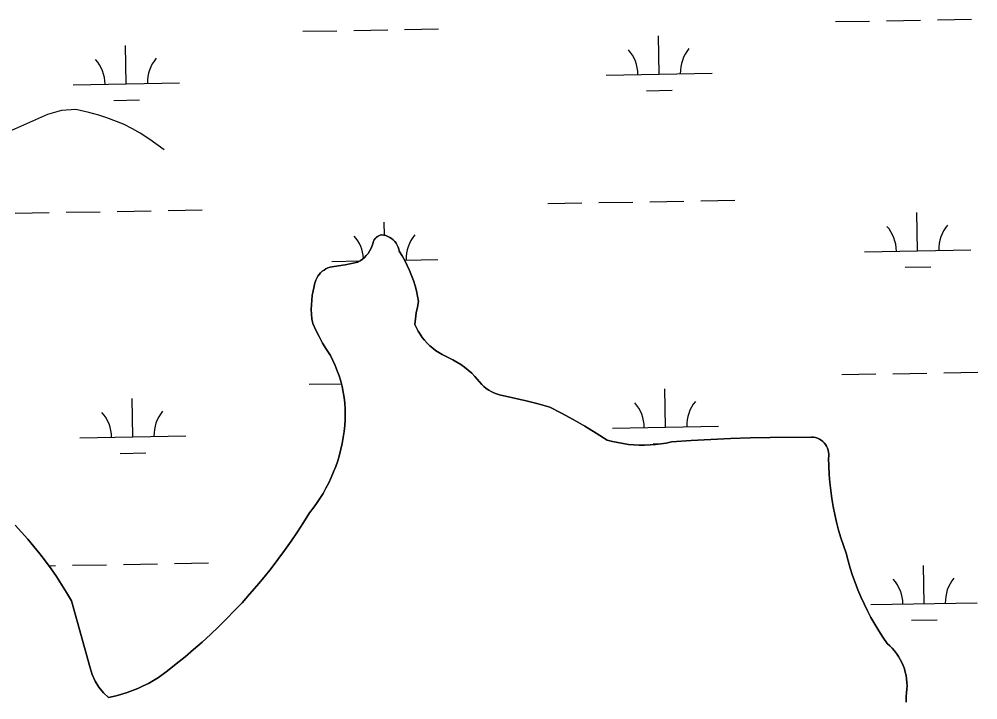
# Model space of a CAD drawing. Extents: x 3957609 to 3995875, y 234277 to 260273.
# Drawn here: x 3981529 to 3982432, y 256472 to 257113 of the extents above; entities that cross this region are included whole.
import ezdxf

# ---------------------------------------------------------------- set-up
doc = ezdxf.new("R2010")
doc.units = 0
doc.layers.add('V-TOPO-SHOR', color=7, linetype='Continuous')
doc.layers.add('V-WETL-SWMP', color=7, linetype='Continuous')

msp = doc.modelspace()

# ---------------------------------------------------------------- linework, layer by layer
at = {"layer": 'V-TOPO-SHOR'}
for points in [[(3981665.603, 256989.871), (3981652.146, 256999.714), (3981643.026, 257005.622), (3981635.641, 257009.786), (3981627.17, 257013.951), (3981611.522, 257020.103), (3981604.13, 257022.524), (3981594.564, 257025.172), (3981582.387, 257027.828), (3981568.891, 257027.007), (3981555.599, 257023.139), (3981532.928, 257013.21), (3981521.809, 257008.028)], [(3981745.928, 256571.008), (3981752.852, 256579.019), (3981759.617, 256587.164), (3981766.221, 256595.44), (3981772.662, 256603.843), (3981778.938, 256612.371), (3981785.045, 256621.022), (3981790.982, 256629.789), (3981796.745, 256638.672), (3981802.334, 256647.664), (3981805.797, 256652.102), (3981809.094, 256656.665), (3981812.22, 256661.347), (3981815.171, 256666.141), (3981817.94, 256671.042), (3981820.524, 256676.043), (3981822.922, 256681.137), (3981825.128, 256686.314), (3981827.143, 256691.571), (3981828.96, 256696.9), (3981830.576, 256702.293), (3981831.993, 256707.74), (3981833.205, 256713.237), (3981834.211, 256718.777), (3981835.014, 256724.35), (3981835.608, 256729.947), (3981835.993, 256735.562), (3981836.097, 256740.791), (3981835.97, 256746.02), (3981835.608, 256751.236), (3981835.012, 256756.432), (3981834.182, 256761.595), (3981833.124, 256766.717), (3981831.837, 256771.783), (3981830.324, 256776.791), (3981828.587, 256781.722), (3981826.633, 256786.572), (3981824.463, 256791.33), (3981822.081, 256795.987), (3981818.312, 256801.797), (3981814.759, 256807.742), (3981811.427, 256813.817), (3981808.322, 256820.008), (3981805.449, 256826.309), (3981804.767, 256830.653), (3981804.325, 256835.028), (3981804.13, 256839.421), (3981804.177, 256843.818), (3981804.472, 256848.205), (3981805.009, 256852.571), (3981805.787, 256856.896), (3981806.807, 256861.175), (3981807.108, 256863.225), (3981807.612, 256865.236), (3981808.312, 256867.185), (3981809.203, 256869.057), (3981810.272, 256870.831), (3981811.513, 256872.49), (3981812.914, 256874.02), (3981814.456, 256875.402), (3981816.131, 256876.623), (3981817.917, 256877.673), (3981819.797, 256878.542), (3981821.755, 256879.219), (3981823.772, 256879.701), (3981829.857, 256880.489), (3981835.913, 256881.48), (3981841.932, 256882.672), (3981847.906, 256884.067), (3981850.114, 256885.327), (3981852.201, 256886.781), (3981854.146, 256888.417), (3981855.936, 256890.221), (3981857.558, 256892.179), (3981858.996, 256894.276), (3981860.239, 256896.492), (3981861.277, 256898.815), (3981862.103, 256901.219), (3981862.355, 256902.61), (3981862.807, 256903.949), (3981863.448, 256905.209), (3981864.265, 256906.362), (3981865.24, 256907.386), (3981866.354, 256908.256), (3981867.581, 256908.956), (3981868.898, 256909.472), (3981870.274, 256909.792), (3981872.292, 256909.503), (3981874.264, 256908.995), (3981876.168, 256908.276), (3981877.985, 256907.351), (3981879.687, 256906.233)], [(3981879.687, 256906.233), (3981881.256, 256904.934), (3981882.673, 256903.472), (3981883.922, 256901.862), (3981884.987, 256900.125), (3981885.855, 256898.282), (3981886.517, 256896.357), (3981886.961, 256894.368), (3981889.638, 256889.996), (3981892.135, 256885.519), (3981894.449, 256880.944), (3981896.575, 256876.279), (3981898.51, 256871.529), (3981900.251, 256866.708), (3981901.795, 256861.82), (3981903.138, 256856.872), (3981904.281, 256851.875), (3981905.221, 256846.834), (3981904.001, 256841.518), (3981902.991, 256836.158), (3981902.194, 256830.764), (3981901.609, 256825.341), (3981903.1, 256822.14), (3981904.779, 256819.033), (3981906.641, 256816.032), (3981908.68, 256813.149), (3981910.89, 256810.394), (3981913.262, 256807.777), (3981915.787, 256805.307), (3981918.455, 256802.993), (3981921.257, 256800.845), (3981924.184, 256798.866), (3981927.225, 256797.07), (3981937.52, 256792.089), (3981941.328, 256789.927), (3981945.01, 256787.557), (3981948.555, 256784.989), (3981951.955, 256782.23), (3981955.197, 256779.287), (3981958.273, 256776.172), (3981964.765, 256768.713), (3981966.78, 256766.833), (3981968.928, 256765.107), (3981971.198, 256763.542), (3981973.577, 256762.15), (3981976.051, 256760.933), (3981978.609, 256759.905), (3981981.235, 256759.065), (3982006.472, 256753.272), (3982017.675, 256750.388), (3982028.822, 256747.298), (3982039.902, 256741.569), (3982050.857, 256735.612), (3982061.682, 256729.425), (3982072.377, 256723.01), (3982082.936, 256716.375), (3982087.848, 256715.044), (3982092.81, 256713.923), (3982097.817, 256713.018), (3982102.857, 256712.328), (3982107.922, 256711.853), (3982113.005, 256711.597), (3982118.092, 256711.558), (3982123.178, 256711.736), (3982128.251, 256712.131), (3982133.301, 256712.746), (3982138.321, 256713.573), (3982143.301, 256714.616), (3982161.864, 256715.873), (3982180.44, 256716.932), (3982199.025, 256717.79), (3982217.621, 256718.445), (3982236.221, 256718.9), (3982275.358, 256719.242), (3982277.277, 256719.058), (3982279.164, 256718.654), (3982280.992, 256718.042), (3982282.737, 256717.223), (3982284.38, 256716.211), (3982285.893, 256715.019), (3982287.263, 256713.661), (3982288.47, 256712.158), (3982289.498, 256710.526), (3982290.331, 256708.787)], [(3982290.331, 256708.787), (3982290.962, 256706.964), (3982291.384, 256705.082), (3982291.585, 256703.165), (3982291.568, 256701.238), (3982291.331, 256699.323), (3982291.503, 256691.692), (3982291.898, 256684.07), (3982292.514, 256676.461), (3982293.352, 256668.873), (3982294.411, 256661.314), (3982295.689, 256653.788), (3982297.186, 256646.302), (3982298.9, 256638.864), (3982300.829, 256631.479), (3982302.974, 256624.153), (3982305.331, 256616.893), (3982307.899, 256609.705), (3982309.701, 256602.698), (3982311.708, 256595.748), (3982313.916, 256588.86), (3982316.327, 256582.038), (3982318.932, 256575.29), (3982321.733, 256568.622), (3982324.73, 256562.037), (3982327.914, 256555.541), (3982331.289, 256549.143), (3982334.849, 256542.846), (3982338.588, 256536.655), (3982342.508, 256530.574), (3982346.604, 256524.612), (3982349.027, 256522.454), (3982351.311, 256520.148), (3982353.445, 256517.704), (3982355.425, 256515.134), (3982357.239, 256512.445), (3982358.884, 256509.648), (3982360.352, 256506.754), (3982361.637, 256503.776), (3982362.732, 256500.72), (3982363.637, 256497.605), (3982364.346, 256494.439), (3982364.858, 256491.234), (3982365.167, 256488.006), (3982365.278, 256484.762), (3982365.184, 256481.52), (3982364.891, 256478.289), (3982364.395, 256475.081), (3982364.44, 256469.521)], [(3981525.246, 256636.226), (3981531.273, 256629.689), (3981537.142, 256623.011), (3981542.852, 256616.197), (3981548.4, 256609.248), (3981553.78, 256602.17), (3981558.995, 256594.969), (3981564.037, 256587.646), (3981568.903, 256580.203), (3981573.593, 256572.65), (3981578.102, 256564.989), (3981595.687, 256501.687), (3981596.625, 256498.472), (3981597.753, 256495.322), (3981600.567, 256489.247), (3981604.083, 256483.552), (3981608.253, 256478.317), (3981613.017, 256473.617)], [(3981613.017, 256473.617), (3981620.306, 256475.294), (3981625.548, 256476.773), (3981630.73, 256478.455), (3981635.844, 256480.33), (3981640.882, 256482.403), (3981645.836, 256484.666), (3981650.7, 256487.12), (3981655.466, 256489.757), (3981660.129, 256492.575), (3981668.604, 256498.92), (3981676.953, 256505.431), (3981685.176, 256512.103), (3981693.264, 256518.935), (3981701.218, 256525.925), (3981709.033, 256533.071), (3981716.707, 256540.366), (3981724.235, 256547.81), (3981731.616, 256555.4), (3981738.85, 256563.133), (3981745.928, 256571.008)]]:
    msp.add_lwpolyline(points, dxfattribs=at)
at = {"layer": 'V-WETL-SWMP'}
for p, q in [((3982297.899, 257110.68), (3982329.894, 257111.262)), ((3982345.891, 257111.553), (3982377.886, 257112.134)), ((3982393.883, 257112.425), (3982425.878, 257113.007)), ((3981844.066, 257102.428), (3981876.061, 257103.01)), ((3981892.058, 257103.301), (3981924.053, 257103.882)), ((3981796.074, 257101.555), (3981828.069, 257102.137)), ((3982131.707, 257061.22), (3982131.052, 257097.214)), ((3981629.882, 257052.096), (3981629.227, 257088.09)), ((3982081.715, 257060.311), (3982181.698, 257062.129)), ((3981579.89, 257051.187), (3981679.873, 257053.005)), ((3982119.989, 257045.574), (3982143.985, 257046.01)), ((3981618.164, 257036.449), (3981642.16, 257036.885)), ((3982027.063, 256939.227), (3982059.058, 256939.809)), ((3982075.055, 256940.1), (3982107.05, 256940.681)), ((3982123.047, 256940.972), (3982155.042, 256941.554)), ((3982171.039, 256941.845), (3982203.034, 256942.427)), ((3981525.238, 256930.102), (3981557.233, 256930.684)), ((3981573.23, 256930.975), (3981605.225, 256931.557)), ((3981621.222, 256931.847), (3981653.217, 256932.429)), ((3981669.214, 256932.72), (3981701.209, 256933.302)), ((3982375.244, 256894.807), (3982374.59, 256930.802)), ((3981872.989, 256909.324), (3981872.765, 256921.677)), ((3981862.807, 256903.949), (3981862.355, 256902.61)), ((3981863.449, 256905.209), (3981862.807, 256903.949)), ((3981864.265, 256906.362), (3981863.449, 256905.209)), ((3981865.241, 256907.385), (3981864.265, 256906.362)), ((3981866.354, 256908.257), (3981865.241, 256907.385)), ((3981867.582, 256908.957), (3981866.354, 256908.257)), ((3981868.898, 256909.473), (3981867.582, 256908.957)), ((3981870.275, 256909.792), (3981868.898, 256909.473)), ((3981872.291, 256909.504), (3981870.275, 256909.792)), ((3981874.264, 256908.996), (3981872.291, 256909.504)), ((3981876.169, 256908.276), (3981874.264, 256908.996)), ((3981877.984, 256907.351), (3981876.169, 256908.276)), ((3981879.686, 256906.232), (3981877.984, 256907.351)), ((3981881.256, 256904.934), (3981879.686, 256906.232)), ((3981882.673, 256903.471), (3981881.256, 256904.934)), ((3981860.239, 256896.493), (3981858.996, 256894.276)), ((3981861.277, 256898.814), (3981860.239, 256896.493)), ((3981862.102, 256901.219), (3981861.277, 256898.814)), ((3981862.355, 256902.61), (3981862.102, 256901.219)), ((3981883.922, 256901.862), (3981882.673, 256903.471)), ((3981884.987, 256900.126), (3981883.922, 256901.862)), ((3981885.855, 256898.283), (3981884.987, 256900.126)), ((3981886.516, 256896.357), (3981885.855, 256898.283)), ((3981886.962, 256894.369), (3981886.516, 256896.357)), ((3982325.253, 256893.898), (3982425.236, 256895.716)), ((3981852.2, 256886.78), (3981850.114, 256885.327)), ((3981854.146, 256888.416), (3981852.2, 256886.78)), ((3981855.937, 256890.221), (3981854.146, 256888.416)), ((3981857.558, 256892.179), (3981855.937, 256890.221)), ((3981858.996, 256894.276), (3981857.558, 256892.179)), ((3981889.638, 256889.996), (3981886.962, 256894.369)), ((3981892.135, 256885.519), (3981889.638, 256889.996)), ((3981891.857, 256886.018), (3981923.411, 256886.592)), ((3981894.449, 256880.943), (3981892.135, 256885.519)), ((3981816.131, 256876.623), (3981814.457, 256875.401)), ((3981817.917, 256877.674), (3981816.131, 256876.623)), ((3981819.798, 256878.542), (3981817.917, 256877.674)), ((3981821.756, 256879.22), (3981819.798, 256878.542)), ((3981823.772, 256879.701), (3981821.756, 256879.22)), ((3981823.427, 256884.774), (3981849.991, 256885.257)), ((3981829.857, 256880.489), (3981823.772, 256879.701)), ((3981835.912, 256881.48), (3981829.857, 256880.489)), ((3981841.931, 256882.673), (3981835.912, 256881.48)), ((3981847.906, 256884.067), (3981841.931, 256882.673)), ((3981850.114, 256885.327), (3981847.906, 256884.067)), ((3981896.575, 256876.278), (3981894.449, 256880.943)), ((3982363.527, 256879.161), (3982387.523, 256879.597)), ((3981809.202, 256869.057), (3981808.312, 256867.186)), ((3981810.272, 256870.831), (3981809.202, 256869.057)), ((3981811.514, 256872.49), (3981810.272, 256870.831)), ((3981812.913, 256874.019), (3981811.514, 256872.49)), ((3981814.457, 256875.401), (3981812.913, 256874.019)), ((3981898.51, 256871.53), (3981896.575, 256876.278)), ((3981900.25, 256866.708), (3981898.51, 256871.53)), ((3981806.806, 256861.175), (3981805.787, 256856.897)), ((3981807.108, 256863.225), (3981806.806, 256861.175)), ((3981807.612, 256865.235), (3981807.108, 256863.225)), ((3981808.312, 256867.186), (3981807.612, 256865.235)), ((3981901.794, 256861.819), (3981900.25, 256866.708)), ((3981903.139, 256856.872), (3981901.794, 256861.819)), ((3981805.008, 256852.57), (3981804.471, 256848.205)), ((3981805.787, 256856.897), (3981805.008, 256852.57)), ((3981904.282, 256851.874), (3981903.139, 256856.872)), ((3981905.221, 256846.834), (3981904.282, 256851.874)), ((3981804.178, 256843.818), (3981804.129, 256839.421)), ((3981804.471, 256848.205), (3981804.178, 256843.818)), ((3981902.992, 256836.159), (3981904.001, 256841.518)), ((3981904.001, 256841.518), (3981905.221, 256846.834)), ((3981804.129, 256839.421), (3981804.325, 256835.028)), ((3981804.325, 256835.028), (3981804.766, 256830.653)), ((3981902.194, 256830.763), (3981902.992, 256836.159)), ((3981804.766, 256830.653), (3981805.449, 256826.309)), ((3981805.449, 256826.309), (3981808.323, 256820.007)), ((3981901.609, 256825.341), (3981902.194, 256830.763)), ((3981903.099, 256822.139), (3981901.609, 256825.341)), ((3981808.323, 256820.007), (3981811.428, 256813.816)), ((3981811.428, 256813.816), (3981814.759, 256807.743)), ((3981904.778, 256819.032), (3981903.099, 256822.139)), ((3981906.641, 256816.032), (3981904.778, 256819.032)), ((3981908.681, 256813.149), (3981906.641, 256816.032)), ((3981814.759, 256807.743), (3981818.312, 256801.797)), ((3981910.891, 256810.394), (3981908.681, 256813.149)), ((3981913.262, 256807.777), (3981910.891, 256810.394)), ((3981915.786, 256805.307), (3981913.262, 256807.777)), ((3981918.455, 256802.993), (3981915.786, 256805.307)), ((3981818.312, 256801.797), (3981822.081, 256795.986)), ((3981822.081, 256795.986), (3981824.463, 256791.33)), ((3981921.257, 256800.844), (3981918.455, 256802.993)), ((3981924.183, 256798.867), (3981921.257, 256800.844)), ((3981927.224, 256797.07), (3981924.183, 256798.867)), ((3981937.52, 256792.089), (3981927.224, 256797.07)), ((3981824.463, 256791.33), (3981826.633, 256786.573)), ((3981826.633, 256786.573), (3981828.588, 256781.723)), ((3981941.327, 256789.926), (3981937.52, 256792.089)), ((3981945.009, 256787.557), (3981941.327, 256789.926)), ((3981948.555, 256784.989), (3981945.009, 256787.557)), ((3981828.588, 256781.723), (3981830.324, 256776.79)), ((3981951.954, 256782.23), (3981948.555, 256784.989)), ((3981955.197, 256779.288), (3981951.954, 256782.23)), ((3981958.273, 256776.172), (3981955.197, 256779.288)), ((3982303.947, 256778.06), (3982335.942, 256778.642)), ((3982351.939, 256778.933), (3982383.934, 256779.514)), ((3982399.931, 256779.805), (3982431.926, 256780.387)), ((3981802.122, 256768.935), (3981832.421, 256769.486)), ((3981830.324, 256776.79), (3981831.837, 256771.784)), ((3981831.837, 256771.784), (3981833.124, 256766.716)), ((3981964.764, 256768.713), (3981958.273, 256776.172)), ((3981966.78, 256766.833), (3981964.764, 256768.713)), ((3981833.124, 256766.716), (3981834.183, 256761.595)), ((3981834.183, 256761.595), (3981835.011, 256756.431)), ((3981968.929, 256765.106), (3981966.78, 256766.833)), ((3981971.198, 256763.542), (3981968.929, 256765.106)), ((3981973.577, 256762.149), (3981971.198, 256763.542)), ((3981976.052, 256760.934), (3981973.577, 256762.149)), ((3981978.609, 256759.905), (3981976.052, 256760.934)), ((3981981.235, 256759.066), (3981978.609, 256759.905)), ((3982006.472, 256753.272), (3981981.235, 256759.066)), ((3982137.755, 256728.6), (3982137.1, 256764.594)), ((3981635.93, 256719.476), (3981635.275, 256755.47)), ((3981835.011, 256756.431), (3981835.607, 256751.236)), ((3981835.607, 256751.236), (3981835.97, 256746.019)), ((3982017.675, 256750.387), (3982006.472, 256753.272)), ((3982028.823, 256747.297), (3982017.675, 256750.387)), ((3981835.97, 256746.019), (3981836.098, 256740.791)), ((3982039.901, 256741.57), (3982028.823, 256747.297)), ((3982050.856, 256735.612), (3982039.901, 256741.57)), ((3981835.992, 256735.563), (3981835.607, 256729.947)), ((3981836.098, 256740.791), (3981835.992, 256735.563)), ((3982061.683, 256729.425), (3982050.856, 256735.612)), ((3981835.013, 256724.349), (3981834.212, 256718.777)), ((3981835.607, 256729.947), (3981835.013, 256724.349)), ((3982072.378, 256723.011), (3982061.683, 256729.425)), ((3982082.936, 256716.374), (3982072.378, 256723.011)), ((3982087.763, 256727.691), (3982187.746, 256729.509)), ((3981585.938, 256718.567), (3981685.921, 256720.385)), ((3981834.212, 256718.777), (3981833.205, 256713.238)), ((3982087.847, 256715.043), (3982082.936, 256716.374)), ((3982092.81, 256713.924), (3982087.847, 256715.043)), ((3982097.817, 256713.018), (3982092.81, 256713.924)), ((3982143.301, 256714.616), (3982138.321, 256713.573)), ((3982161.864, 256715.874), (3982143.301, 256714.616)), ((3982180.44, 256716.932), (3982161.864, 256715.874)), ((3982199.026, 256717.789), (3982180.44, 256716.932)), ((3982217.621, 256718.445), (3982199.026, 256717.789)), ((3982236.221, 256718.899), (3982217.621, 256718.445)), ((3982275.359, 256719.241), (3982236.221, 256718.899)), ((3982277.278, 256719.057), (3982275.359, 256719.241)), ((3982279.164, 256718.655), (3982277.278, 256719.057)), ((3982280.992, 256718.041), (3982279.164, 256718.655)), ((3982282.737, 256717.222), (3982280.992, 256718.041)), ((3982284.379, 256716.21), (3982282.737, 256717.222)), ((3982285.894, 256715.018), (3982284.379, 256716.21)), ((3982287.264, 256713.661), (3982285.894, 256715.018)), ((3981831.992, 256707.741), (3981830.576, 256702.293)), ((3981833.205, 256713.238), (3981831.992, 256707.741)), ((3982102.858, 256712.327), (3982097.817, 256713.018)), ((3982107.923, 256711.853), (3982102.858, 256712.327)), ((3982113.005, 256711.596), (3982107.923, 256711.853)), ((3982118.093, 256711.557), (3982113.005, 256711.596)), ((3982123.178, 256711.736), (3982118.093, 256711.557)), ((3982128.25, 256712.132), (3982123.178, 256711.736)), ((3982126.037, 256712.954), (3982135.624, 256713.128)), ((3982133.301, 256712.745), (3982128.25, 256712.132)), ((3982138.321, 256713.573), (3982133.301, 256712.745)), ((3982288.47, 256712.157), (3982287.264, 256713.661)), ((3982289.497, 256710.525), (3982288.47, 256712.157)), ((3982290.332, 256708.787), (3982289.497, 256710.525)), ((3982290.963, 256706.965), (3982290.332, 256708.787)), ((3982291.383, 256705.083), (3982290.963, 256706.965)), ((3982291.585, 256703.166), (3982291.383, 256705.083)), ((3981624.212, 256703.829), (3981648.208, 256704.265)), ((3981828.959, 256696.9), (3981827.143, 256691.572)), ((3981830.576, 256702.293), (3981828.959, 256696.9)), ((3982291.331, 256699.324), (3982291.568, 256701.238)), ((3982291.503, 256691.693), (3982291.331, 256699.324)), ((3982291.568, 256701.238), (3982291.585, 256703.166)), ((3981827.143, 256691.572), (3981825.129, 256686.315)), ((3982291.898, 256684.069), (3982291.503, 256691.693)), ((3981822.922, 256681.136), (3981820.525, 256676.043)), ((3981825.129, 256686.315), (3981822.922, 256681.136)), ((3982292.514, 256676.461), (3982291.898, 256684.069)), ((3981817.939, 256671.043), (3981815.17, 256666.141)), ((3981820.525, 256676.043), (3981817.939, 256671.043)), ((3982293.352, 256668.873), (3982292.514, 256676.461)), ((3982294.41, 256661.314), (3982293.352, 256668.873)), ((3981812.22, 256661.347), (3981809.095, 256656.665)), ((3981815.17, 256666.141), (3981812.22, 256661.347)), ((3982295.689, 256653.788), (3982294.41, 256661.314)), ((3981805.798, 256652.102), (3981802.333, 256647.665)), ((3981809.095, 256656.665), (3981805.798, 256652.102)), ((3982297.185, 256646.303), (3982295.689, 256653.788)), ((3981802.333, 256647.665), (3981796.745, 256638.672)), ((3982298.9, 256638.864), (3982297.185, 256646.303)), ((3981531.272, 256629.689), (3981525.246, 256636.227)), ((3981796.745, 256638.672), (3981790.981, 256629.79)), ((3982300.83, 256631.479), (3982298.9, 256638.864)), ((3981537.142, 256623.011), (3981531.272, 256629.689)), ((3981790.981, 256629.79), (3981785.045, 256621.022)), ((3982302.974, 256624.153), (3982300.83, 256631.479)), ((3982305.331, 256616.893), (3982302.974, 256624.153)), ((3981542.852, 256616.196), (3981537.142, 256623.011)), ((3981548.4, 256609.248), (3981542.852, 256616.196)), ((3981785.045, 256621.022), (3981778.938, 256612.372)), ((3982307.899, 256609.704), (3982305.331, 256616.893)), ((3981553.781, 256602.171), (3981548.4, 256609.248)), ((3981778.938, 256612.372), (3981772.663, 256603.844)), ((3982309.702, 256602.698), (3982307.899, 256609.704)), ((3981558.995, 256594.969), (3981553.781, 256602.171)), ((3981556.839, 256597.947), (3981563.281, 256598.064)), ((3981579.278, 256598.355), (3981611.273, 256598.937)), ((3981627.27, 256599.227), (3981659.265, 256599.809)), ((3981675.262, 256600.1), (3981707.257, 256600.682)), ((3981772.663, 256603.844), (3981766.221, 256595.44)), ((3982311.709, 256595.748), (3982309.702, 256602.698)), ((3982381.292, 256562.187), (3982380.638, 256598.182)), ((3981564.036, 256587.645), (3981558.995, 256594.969)), ((3981568.903, 256580.204), (3981564.036, 256587.645)), ((3981766.221, 256595.44), (3981759.617, 256587.164)), ((3982313.917, 256588.86), (3982311.709, 256595.748)), ((3982316.326, 256582.039), (3982313.917, 256588.86)), ((3981573.592, 256572.65), (3981568.903, 256580.204)), ((3981752.852, 256579.019), (3981745.928, 256571.008)), ((3981759.617, 256587.164), (3981752.852, 256579.019)), ((3982318.932, 256575.291), (3982316.326, 256582.039)), ((3981578.102, 256564.988), (3981573.592, 256572.65)), ((3981745.928, 256571.008), (3981738.849, 256563.134)), ((3982321.734, 256568.621), (3982318.932, 256575.291)), ((3981595.686, 256501.686), (3981578.102, 256564.988)), ((3981738.849, 256563.134), (3981731.617, 256555.4)), ((3982324.729, 256562.037), (3982321.734, 256568.621)), ((3982327.915, 256555.542), (3982324.729, 256562.037)), ((3982331.301, 256561.278), (3982431.284, 256563.096)), ((3981731.617, 256555.4), (3981724.236, 256547.81)), ((3982331.289, 256549.143), (3982327.915, 256555.542)), ((3981724.236, 256547.81), (3981716.706, 256540.365)), ((3982334.848, 256542.846), (3982331.289, 256549.143)), ((3982338.589, 256536.654), (3982334.848, 256542.846)), ((3982369.575, 256546.541), (3982393.571, 256546.977)), ((3981716.706, 256540.365), (3981709.033, 256533.07)), ((3982342.509, 256530.575), (3982338.589, 256536.654)), ((3981701.218, 256525.926), (3981693.264, 256518.936)), ((3981709.033, 256533.07), (3981701.218, 256525.926)), ((3982346.605, 256524.612), (3982342.509, 256530.575)), ((3982349.027, 256522.453), (3982346.605, 256524.612)), ((3981693.264, 256518.936), (3981685.175, 256512.104)), ((3982351.31, 256520.148), (3982349.027, 256522.453)), ((3982353.445, 256517.705), (3982351.31, 256520.148)), ((3982355.424, 256515.134), (3982353.445, 256517.705)), ((3981685.175, 256512.104), (3981676.954, 256505.431)), ((3982357.24, 256512.445), (3982355.424, 256515.134)), ((3982358.884, 256509.648), (3982357.24, 256512.445)), ((3982360.352, 256506.754), (3982358.884, 256509.648)), ((3982361.636, 256503.775), (3982360.352, 256506.754)), ((3981596.625, 256498.472), (3981595.686, 256501.686)), ((3981597.754, 256495.321), (3981596.625, 256498.472)), ((3981668.604, 256498.921), (3981660.128, 256492.575)), ((3981676.954, 256505.431), (3981668.604, 256498.921)), ((3982362.733, 256500.721), (3982361.636, 256503.775)), ((3982363.638, 256497.605), (3982362.733, 256500.721)), ((3982364.347, 256494.439), (3982363.638, 256497.605)), ((3981600.566, 256489.247), (3981597.754, 256495.321)), ((3981604.083, 256483.552), (3981600.566, 256489.247)), ((3981655.466, 256489.757), (3981650.7, 256487.12)), ((3981660.128, 256492.575), (3981655.466, 256489.757)), ((3982364.858, 256491.235), (3982364.347, 256494.439)), ((3982365.168, 256488.006), (3982364.858, 256491.235)), ((3981608.253, 256478.317), (3981604.083, 256483.552)), ((3981635.844, 256480.331), (3981630.73, 256478.454)), ((3981640.881, 256482.403), (3981635.844, 256480.331)), ((3981645.836, 256484.667), (3981640.881, 256482.403)), ((3981650.7, 256487.12), (3981645.836, 256484.667)), ((3982364.89, 256478.289), (3982365.184, 256481.52)), ((3982365.277, 256484.763), (3982365.168, 256488.006)), ((3982365.184, 256481.52), (3982365.277, 256484.763)), ((3981613.017, 256473.617), (3981608.253, 256478.317)), ((3981620.306, 256475.295), (3981613.017, 256473.617)), ((3981625.548, 256476.774), (3981620.306, 256475.295)), ((3981630.73, 256478.454), (3981625.548, 256476.774)), ((3982364.395, 256475.082), (3982364.89, 256478.289)), ((3982364.441, 256469.522), (3982364.395, 256475.082))]:
    msp.add_line(p, q, dxfattribs=at)
for centre, start, end in [((3982076.464, 257060.691), 0.269879, 41.813537), ((3982186.932, 257062.699), 140.269876, 181.813534), ((3981685.107, 257053.575), 140.269876, 181.813534), ((3981574.639, 257051.566), 0.269879, 41.813537), ((3982320.002, 256894.278), 0.269879, 41.813537), ((3982430.469, 256896.287), 140.269876, 181.813534), ((3981818.177, 256885.153), 4.190982, 41.813537), ((3981928.644, 256887.162), 140.269876, 181.813534), ((3982082.512, 256728.071), 0.269879, 41.813537), ((3982192.98, 256730.079), 140.269876, 181.813534), ((3981580.687, 256718.946), 0.269879, 41.813537), ((3981691.155, 256720.955), 140.269876, 181.813534), ((3982326.05, 256561.658), 0.269879, 41.813537), ((3982436.518, 256563.667), 140.269876, 181.813534)]:
    msp.add_arc(centre, 35.246, start, end, dxfattribs=at)

doc.saveas('drawing.dxf')
